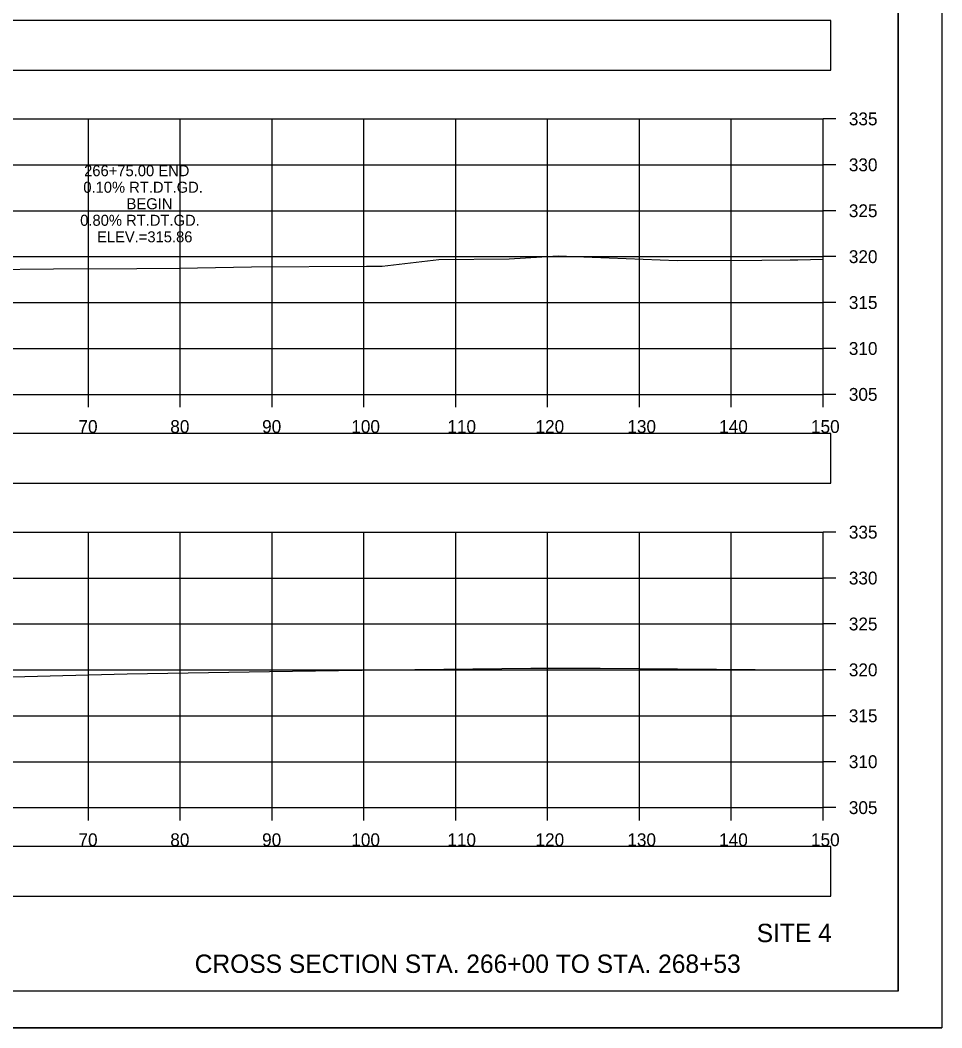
# Model space of a CAD drawing. Extents: x 1376273 to 1384221, y 378927 to 384592.
# Drawn here: x 1380254.2 to 1380354.6, y 383098.6 to 383208.3 of the extents above; entities that cross this region are included whole.
import ezdxf

# ---------------------------------------------------------------- set-up
doc = ezdxf.new("R2010")
doc.units = 0
for name, color, linetype in [('R_Axis', 7, 'Continuous'), ('R_Axis Annot', 7, 'Continuous'), ('R_Border', 7, 'Continuous'), ('R_Draft', 7, 'Continuous'), ('R_Exist Surface', 7, 'Continuous'), ('R_Grid', 7, 'Continuous'), ('R_No Plot', 7, 'Continuous'), ('R_Xsect Elev', 7, 'Continuous')]:
    doc.layers.add(name, color=color, linetype=linetype)

msp = doc.modelspace()

# ---------------------------------------------------------------- linework, layer by layer
at = {"layer": 'R_Axis'}
for p, q in [((1380341.66, 383167.55), (1380341.66, 383197.55)), ((1380343.06, 383197.55), (1380341.66, 383197.55)), ((1380343.06, 383192.55), (1380341.66, 383192.55)), ((1380343.06, 383187.55), (1380341.66, 383187.55)), ((1380343.06, 383182.55), (1380341.66, 383182.55)), ((1380343.06, 383177.55), (1380341.66, 383177.55)), ((1380343.06, 383172.55), (1380341.66, 383172.55)), ((1380041.66, 383167.55), (1380341.66, 383167.55)), ((1380261.66, 383166.15), (1380261.66, 383167.55)), ((1380271.66, 383166.15), (1380271.66, 383167.55)), ((1380281.66, 383166.15), (1380281.66, 383167.55)), ((1380291.66, 383166.15), (1380291.66, 383167.55)), ((1380301.66, 383166.15), (1380301.66, 383167.55)), ((1380311.66, 383166.15), (1380311.66, 383167.55)), ((1380321.66, 383166.15), (1380321.66, 383167.55)), ((1380331.66, 383166.15), (1380331.66, 383167.55)), ((1380341.66, 383166.15), (1380341.66, 383167.55)), ((1380343.06, 383167.55), (1380341.66, 383167.55)), ((1380341.66, 383122.55), (1380341.66, 383152.55)), ((1380343.06, 383152.55), (1380341.66, 383152.55)), ((1380343.06, 383147.55), (1380341.66, 383147.55)), ((1380343.06, 383142.55), (1380341.66, 383142.55)), ((1380343.06, 383137.55), (1380341.66, 383137.55)), ((1380343.06, 383132.55), (1380341.66, 383132.55)), ((1380343.06, 383127.55), (1380341.66, 383127.55)), ((1380041.66, 383122.55), (1380341.66, 383122.55)), ((1380261.66, 383121.15), (1380261.66, 383122.55)), ((1380271.66, 383121.15), (1380271.66, 383122.55)), ((1380281.66, 383121.15), (1380281.66, 383122.55)), ((1380291.66, 383121.15), (1380291.66, 383122.55)), ((1380301.66, 383121.15), (1380301.66, 383122.55)), ((1380311.66, 383121.15), (1380311.66, 383122.55)), ((1380321.66, 383121.15), (1380321.66, 383122.55)), ((1380331.66, 383121.15), (1380331.66, 383122.55)), ((1380341.66, 383121.15), (1380341.66, 383122.55)), ((1380343.06, 383122.55), (1380341.66, 383122.55))]:
    msp.add_line(p, q, dxfattribs=at)
at = {"layer": 'R_Axis Annot'}
for points in [[(1380040.81, 383202.87), (1380342.5, 383202.87), (1380342.5, 383208.28), (1380040.81, 383208.28)], [(1380040.81, 383157.87), (1380342.5, 383157.87), (1380342.5, 383163.28), (1380040.81, 383163.28)], [(1380040.81, 383112.89), (1380342.5, 383112.89), (1380342.5, 383118.3), (1380040.81, 383118.3)]]:
    msp.add_lwpolyline(points, close=True, dxfattribs=at)
at = {"layer": 'R_Border'}
for q in [(1380349.84, 383308.01), (1380033.66, 383102.55)]:
    msp.add_line((1380349.84, 383102.55), q, dxfattribs=at)
at = {"layer": 'R_Exist Surface'}
for points in [[(1380250.52, 383181.16), (1380257.87, 383181.22), (1380266.93, 383181.26), (1380271.59, 383181.3), (1380279.41, 383181.45), (1380291.94, 383181.51), (1380293.64, 383181.52), (1380299.82, 383182.24), (1380307.46, 383182.33), (1380312.8, 383182.65), (1380325.78, 383182.12), (1380334.98, 383182.16), (1380338.06, 383182.21), (1380338.89, 383182.22), (1380341.66, 383182.26)], [(1380247.85, 383136.63), (1380258.87, 383136.95), (1380265.87, 383137.13), (1380281.38, 383137.37), (1380288.89, 383137.47), (1380294.06, 383137.54), (1380309.83, 383137.75), (1380317.37, 383137.72), (1380334.27, 383137.6)]]:
    msp.add_lwpolyline(points, dxfattribs=at)
at = {"layer": 'R_Grid'}
for p, q in [((1380041.66, 383197.55), (1380341.66, 383197.55)), ((1380261.66, 383167.55), (1380261.66, 383197.55)), ((1380271.66, 383167.55), (1380271.66, 383197.55)), ((1380281.66, 383167.55), (1380281.66, 383197.55)), ((1380291.66, 383167.55), (1380291.66, 383197.55)), ((1380301.66, 383167.55), (1380301.66, 383197.55)), ((1380311.66, 383167.55), (1380311.66, 383197.55)), ((1380321.66, 383167.55), (1380321.66, 383197.55)), ((1380331.66, 383167.55), (1380331.66, 383197.55)), ((1380341.66, 383167.55), (1380341.66, 383197.55)), ((1380041.66, 383192.55), (1380341.66, 383192.55)), ((1380041.66, 383187.55), (1380341.66, 383187.55)), ((1380041.66, 383182.55), (1380341.66, 383182.55)), ((1380041.66, 383177.55), (1380341.66, 383177.55)), ((1380041.66, 383172.55), (1380341.66, 383172.55)), ((1380041.66, 383167.55), (1380341.66, 383167.55)), ((1380041.66, 383152.55), (1380341.66, 383152.55)), ((1380261.66, 383122.55), (1380261.66, 383152.55)), ((1380271.66, 383122.55), (1380271.66, 383152.55)), ((1380281.66, 383122.55), (1380281.66, 383152.55)), ((1380291.66, 383122.55), (1380291.66, 383152.55)), ((1380301.66, 383122.55), (1380301.66, 383152.55)), ((1380311.66, 383122.55), (1380311.66, 383152.55)), ((1380321.66, 383122.55), (1380321.66, 383152.55)), ((1380331.66, 383122.55), (1380331.66, 383152.55)), ((1380341.66, 383122.55), (1380341.66, 383152.55)), ((1380041.66, 383147.55), (1380341.66, 383147.55)), ((1380041.66, 383142.55), (1380341.66, 383142.55)), ((1380041.66, 383137.55), (1380341.66, 383137.55)), ((1380041.66, 383132.55), (1380341.66, 383132.55)), ((1380041.66, 383127.55), (1380341.66, 383127.55)), ((1380041.66, 383122.55), (1380341.66, 383122.55))]:
    msp.add_line(p, q, dxfattribs=at)
at = {"layer": 'R_No Plot'}
msp.add_line((1380021.26, 383098.57), (1380354.59, 383098.57), dxfattribs=at)
for points in [[(1380021.25, 383311.9), (1380354.59, 383311.9), (1380354.59, 383098.57), (1380021.25, 383098.57)], [(1380267.58, 383308.01), (1380267.58, 383298.13), (1380303.31, 383298.13), (1380303.31, 383295.21), (1380326.51, 383295.21), (1380326.51, 383270.88), (1380349.84, 383270.88), (1380349.84, 383102.55), (1380033.66, 383102.55), (1380033.66, 383308.01)]]:
    msp.add_lwpolyline(points, close=True, dxfattribs=at)

# ---------------------------------------------------------------- texts
at = {"layer": 'R_Axis Annot'}
for s, p in [('335', (1380344.46, 383196.85)), ('330', (1380344.46, 383191.85)), ('325', (1380344.46, 383186.85)), ('320', (1380344.46, 383181.85)), ('315', (1380344.46, 383176.85)), ('310', (1380344.46, 383171.85)), ('305', (1380344.46, 383166.85)), ('70', (1380260.57, 383163.35)), ('80', (1380270.57, 383163.35)), ('90', (1380280.57, 383163.35)), ('100', (1380290.28, 383163.35)), ('110', (1380300.74, 383163.35)), ('120', (1380310.34, 383163.35)), ('130', (1380320.34, 383163.35)), ('140', (1380330.34, 383163.35)), ('150', (1380340.34, 383163.35)), ('335', (1380344.46, 383151.85)), ('330', (1380344.46, 383146.85)), ('325', (1380344.46, 383141.85)), ('320', (1380344.46, 383136.85)), ('315', (1380344.46, 383131.85)), ('310', (1380344.46, 383126.85)), ('305', (1380344.46, 383121.85)), ('70', (1380260.57, 383118.35)), ('80', (1380270.57, 383118.35)), ('90', (1380280.57, 383118.35)), ('100', (1380290.28, 383118.35)), ('110', (1380300.74, 383118.35)), ('120', (1380310.34, 383118.35)), ('130', (1380320.34, 383118.35)), ('140', (1380330.34, 383118.35)), ('150', (1380340.34, 383118.35))]:
    msp.add_text(s, height=1.4, dxfattribs=at).set_placement(p)
at = {"layer": 'R_Draft'}
for s, p in [('SITE 4', (1380334.43, 383107.9)), ('CROSS SECTION STA. 266+00 TO STA. 268+53', (1380273.23, 383104.55))]:
    msp.add_text(s, height=2, dxfattribs=at).set_placement(p)
at = {"layer": 'R_Xsect Elev'}
for s, p in [('266+75.00 END', (1380261.19, 383191.31)), ('0.10% RT.DT.GD.', (1380261.1, 383189.51)), ('BEGIN', (1380265.81, 383187.71)), ('0.80% RT.DT.GD.', (1380260.76, 383185.91)), ('ELEV.=315.86', (1380262.59, 383184.11))]:
    msp.add_text(s, height=1.2, rotation=360, dxfattribs=at).set_placement(p)

doc.saveas('drawing.dxf')
